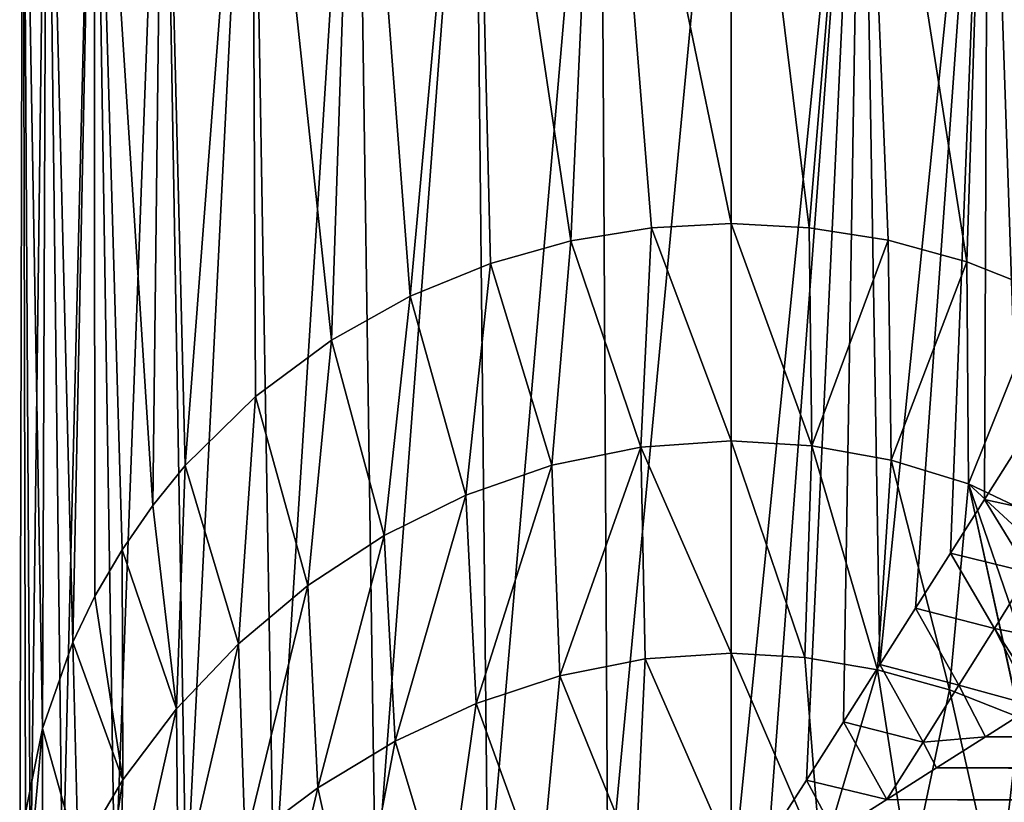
# Model space of a CAD drawing. Header units: metres. Extents: x -109 to 109, y -452 to 89.
# Tile 445 of 656: x -92 to -71, y 2 to 19. Entities that reach past the tile are written whole.
import ezdxf

# ---------------------------------------------------------------- set-up
doc = ezdxf.new("R2010")
doc.units = ezdxf.units.M
doc.layers.add('solid_K244270000C71_000', color=7, linetype='CONTINUOUS')

msp = doc.modelspace()

# ---------------------------------------------------------------- linework, layer by layer
at = {"layer": 'solid_K244270000C71_000'}
for points in [[(-91.436012, 27.5, 1.384006), (-91.436012, 27.5, -1.384006), (-91.5, 0, 0)], [(-91.272263, -0.015732, -2.603879), (-91.5, 0, 0), (-91.436012, 27.5, -1.384006)], [(-91.379578, 1.799448, 1.896888), (-91.436012, 27.5, 1.384006), (-91.5, 0, 0)], [(-91.272263, -0.015732, -2.603879), (-91.436012, 27.5, -1.384006), (-90.927406, 27.5, -4.10485)], [(-91.016975, 3.579193, 3.775906), (-90.927406, 27.5, 4.10485), (-91.436012, 27.5, 1.384006)], [(-91.379578, 1.799448, 1.896888), (-91.016975, 3.579193, 3.775906), (-91.436012, 27.5, 1.384006)], [(-90.596283, -0.003153, -5.127839), (-91.272263, -0.015732, -2.603879), (-90.927406, 27.5, -4.10485)], [(-91.016975, 3.579193, 3.775906), (-90.378204, 5.396135, 5.691699), (-90.927406, 27.5, 4.10485)], [(-90.596283, -0.003153, -5.127839), (-90.927406, 27.5, -4.10485), (-89.927528, 27.5, -6.685896)], [(-90.378204, 5.396135, 5.691699), (-89.927528, 27.5, 6.685896), (-90.927406, 27.5, 4.10485)], [(-89.492371, -0.000274, -7.496551), (-90.596283, -0.003153, -5.127839), (-89.927528, 27.5, -6.685896)], [(-90.378204, 5.396135, 5.691699), (-89.912506, 6.366863, 6.716007), (-89.927528, 27.5, 6.685896)], [(-89.492371, -0.000274, -7.496551), (-89.927528, 27.5, -6.685896), (-88.470428, 27.5, -9.039283)], [(-88.696526, 8.277653, 8.731822), (-88.470428, 27.5, 9.039283), (-89.927528, 27.5, 6.685896)], [(-89.342255, 7.347608, 7.750904), (-88.696526, 8.277653, 8.731822), (-89.927528, 27.5, 6.685896)], [(-89.912506, 6.366863, 6.716007), (-89.342255, 7.347608, 7.750904), (-89.927528, 27.5, 6.685896)], [(-87.9925, -0.003201, -9.63963), (-89.492371, -0.000274, -7.496551), (-88.470428, 27.5, -9.039283)], [(-88.696526, 8.277653, 8.731822), (-88.009354, 9.119533, 9.619502), (-88.470428, 27.5, 9.039283)], [(-87.9925, -0.003201, -9.63963), (-88.470428, 27.5, -9.039283), (-86.60569, 27.5, -11.08489)], [(-88.009354, 9.119533, 9.619502), (-86.60569, 27.5, 11.08489), (-88.470428, 27.5, 9.039283)], [(-88.009354, 9.119533, 9.619502), (-86.529518, 10.573937, 11.153871), (-86.60569, 27.5, 11.08489)], [(-86.142357, 0.004278, -11.490211), (-87.9925, -0.003201, -9.63963), (-86.60569, 27.5, -11.08489)], [(-86.142357, 0.004278, -11.490211), (-86.60569, 27.5, -11.08489), (-84.39679, 27.5, -12.75306)], [(-84.927223, 11.763803, 12.408943), (-84.39679, 27.5, 12.75306), (-86.60569, 27.5, 11.08489)], [(-86.529518, 10.573937, 11.153871), (-84.927223, 11.763803, 12.408943), (-86.60569, 27.5, 11.08489)], [(-83.999687, 0.002991, -12.990562), (-86.142357, 0.004278, -11.490211), (-84.39679, 27.5, -12.75306)], [(-84.927223, 11.763803, 12.408943), (-83.265175, 12.69157, 13.38777), (-84.39679, 27.5, 12.75306)], [(-83.999687, 0.002991, -12.990562), (-84.39679, 27.5, -12.75306), (-81.918915, 27.5, -13.986968)], [(-83.265175, 12.69157, 13.38777), (-81.918915, 27.5, 13.986968), (-84.39679, 27.5, 12.75306)], [(-81.629501, 0.000997, -14.09568), (-83.999687, 0.002991, -12.990562), (-81.918915, 27.5, -13.986968)], [(-83.265175, 12.69157, 13.38777), (-81.577011, 13.380503, 14.114672), (-81.918915, 27.5, 13.986968)], [(-81.629501, 0.000997, -14.09568), (-81.918915, 27.5, -13.986968), (-79.256424, 27.5, -14.744561)], [(-79.878143, 13.854664, 14.614655), (-79.256424, 27.5, 14.744561), (-81.918915, 27.5, 13.986968)], [(-81.577011, 13.380503, 14.114672), (-79.878143, 13.854664, 14.614655), (-81.918915, 27.5, 13.986968)], [(-79.102928, 0.00439, -14.772433), (-81.629501, 0.000997, -14.09568), (-79.256424, 27.5, -14.744561)], [(-79.878143, 13.854664, 14.614655), (-78.181633, 14.130194, 14.905438), (-79.256424, 27.5, 14.744561)], [(-79.102928, 0.00439, -14.772433), (-79.256424, 27.5, -14.744561), (-76.5, 27.5, -15)], [(-76.5, 14.219975, 15), (-76.5, 27.5, 15), (-79.256424, 27.5, 14.744561)], [(-78.181633, 14.130194, 14.905438), (-76.5, 14.219975, 15), (-79.256424, 27.5, 14.744561)], [(-79.102928, 0.00439, -14.772433), (-76.5, 27.5, -15), (-76.5, 0, -15)], [(-73.743576, 27.5, -14.744561), (-76.5, 0, -15), (-76.5, 27.5, -15)], [(-75.704826, 1.252354, -14.978909), (-76.5, 0, -15), (-73.743576, 27.5, -14.744561)], [(-74.854195, 14.133972, 14.909437), (-76.5, 27.5, 15), (-76.5, 14.219975, 15)], [(-74.854195, 14.133972, 14.909437), (-73.743576, 27.5, 14.744561), (-76.5, 27.5, 15)], [(-74.916275, 2.491828, -14.91616), (-75.704826, 1.252354, -14.978909), (-73.743576, 27.5, -14.744561)], [(-74.136452, 3.718678, -14.812617), (-74.916275, 2.491828, -14.91616), (-73.743576, 27.5, -14.744561)], [(-74.854195, 14.133972, 14.909437), (-73.194771, 13.87045, 14.631317), (-73.743576, 27.5, 14.744561)], [(-73.367981, 4.927123, -14.669372), (-74.136452, 3.718678, -14.812617), (-73.743576, 27.5, -14.744561)], [(-71.533257, 13.417703, 14.15385), (-71.081085, 27.5, 13.986968), (-73.743576, 27.5, 14.744561)], [(-73.194771, 13.87045, 14.631317), (-71.533257, 13.417703, 14.15385), (-73.743576, 27.5, 14.744561)], [(-73.367981, 4.927123, -14.669372), (-73.743576, 27.5, -14.744561), (-71.081085, 27.5, -13.986968)], [(-72.613678, 6.114381, -14.487805), (-73.367981, 4.927123, -14.669372), (-71.081085, 27.5, -13.986968)], [(-71.876694, 7.275487, -14.269725), (-72.613678, 6.114381, -14.487805), (-71.081085, 27.5, -13.986968)], [(-71.161095, 8.403715, -14.017706), (-71.876694, 7.275487, -14.269725), (-71.081085, 27.5, -13.986968)], [(-71.533257, 13.417703, 14.15385), (-69.880676, 12.760568, 13.460482), (-71.081085, 27.5, 13.986968)], [(-70.469299, 9.495783, -13.734286), (-71.161095, 8.403715, -14.017706), (-71.081085, 27.5, -13.986968)], [(-69.880676, 12.760568, 13.460482), (-68.60321, 27.5, 12.75306), (-71.081085, 27.5, 13.986968)], [(-70.469299, 9.495783, -13.734286), (-71.081085, 27.5, -13.986968), (-68.60321, 27.5, -12.75306)], [(-78.408539, 9.511919, 15.232367), (-78.181633, 14.130194, 14.905438), (-79.878143, 13.854664, 14.614655)], [(-78.408539, 9.511919, 15.232367), (-76.5, 9.641902, 15.350181), (-78.181633, 14.130194, 14.905438)], [(-76.5, 9.641902, 15.350181), (-76.5, 14.219975, 15), (-78.181633, 14.130194, 14.905438)], [(-74.802757, 9.538997, 15.257109), (-74.854195, 14.133972, 14.909437), (-76.5, 14.219975, 15)], [(-76.5, 9.641902, 15.350181), (-74.802757, 9.538997, 15.257109), (-76.5, 14.219975, 15)], [(-74.802757, 9.538997, 15.257109), (-73.194771, 13.87045, 14.631317), (-74.854195, 14.133972, 14.909437)], [(-80.284576, 9.126446, 14.88143), (-79.878143, 13.854664, 14.614655), (-81.577011, 13.380503, 14.114672)], [(-78.408539, 9.511919, 15.232367), (-79.878143, 13.854664, 14.614655), (-80.284576, 9.126446, 14.88143)], [(-74.802757, 9.538997, 15.257109), (-73.128387, 9.23343, 14.979423), (-73.194771, 13.87045, 14.631317)], [(-73.128387, 9.23343, 14.979423), (-71.533257, 13.417703, 14.15385), (-73.194771, 13.87045, 14.631317)], [(-82.097618, 8.498065, 14.304582), (-81.577011, 13.380503, 14.114672), (-83.265175, 12.69157, 13.38777)], [(-80.284576, 9.126446, 14.88143), (-81.577011, 13.380503, 14.114672), (-82.097618, 8.498065, 14.304582)], [(-73.128387, 9.23343, 14.979423), (-71.498627, 8.733197, 14.521667), (-71.533257, 13.417703, 14.15385)], [(-71.498627, 8.733197, 14.521667), (-69.880676, 12.760568, 13.460482), (-71.533257, 13.417703, 14.15385)], [(-83.81916, 7.645874, 13.513054), (-83.265175, 12.69157, 13.38777), (-84.927223, 11.763803, 12.408943)], [(-82.097618, 8.498065, 14.304582), (-83.265175, 12.69157, 13.38777), (-83.81916, 7.645874, 13.513054)], [(-71.498627, 8.733197, 14.521667), (-69.971886, 8.009425, 13.919351), (-69.880676, 12.760568, 13.460482)], [(-85.423683, 6.593346, 12.521296), (-84.927223, 11.763803, 12.408943), (-86.529518, 10.573937, 11.153871)], [(-83.81916, 7.645874, 13.513054), (-84.927223, 11.763803, 12.408943), (-85.423683, 6.593346, 12.521296)], [(-86.888893, 5.366241, 11.346062), (-86.529518, 10.573937, 11.153871), (-88.009354, 9.119533, 9.619502)], [(-85.423683, 6.593346, 12.521296), (-86.529518, 10.573937, 11.153871), (-86.888893, 5.366241, 11.346062)], [(-78.408539, 9.511919, 15.232367), (-76.5, 5.164886, 16.394323), (-76.5, 9.641902, 15.350181)], [(-74.951378, 5.077603, 16.324306), (-74.802757, 9.538997, 15.257109), (-76.5, 9.641902, 15.350181)], [(-76.5, 5.164886, 16.394323), (-74.951378, 5.077603, 16.324306), (-76.5, 9.641902, 15.350181)], [(-78.408539, 9.511919, 15.232367), (-80.284576, 9.126446, 14.88143), (-80.115295, 4.688524, 16.00848)], [(-78.408539, 9.511919, 15.232367), (-80.115295, 4.688524, 16.00848), (-78.316811, 5.044875, 16.297832)], [(-78.408539, 9.511919, 15.232367), (-78.316811, 5.044875, 16.297832), (-76.5, 5.164886, 16.394323)], [(-74.951378, 5.077603, 16.324306), (-73.41404, 4.817911, 16.114262), (-74.802757, 9.538997, 15.257109)], [(-73.41404, 4.817911, 16.114262), (-73.128387, 9.23343, 14.979423), (-74.802757, 9.538997, 15.257109)], [(-69.490059, 8.042328, -13.497928), (-71.161095, 8.403715, -14.017706), (-70.469299, 9.495783, -13.734286)], [(-73.41404, 4.817911, 16.114262), (-71.899353, 4.391408, 15.764427), (-73.128387, 9.23343, 14.979423)], [(-71.899353, 4.391408, 15.764427), (-71.498627, 8.733197, 14.521667), (-73.128387, 9.23343, 14.979423)], [(-88.19558, 3.990859, 10.005523), (-88.009354, 9.119533, 9.619502), (-88.696526, 8.277653, 8.731822)], [(-86.888893, 5.366241, 11.346062), (-88.009354, 9.119533, 9.619502), (-88.19558, 3.990859, 10.005523)], [(-80.284576, 9.126446, 14.88143), (-82.097618, 8.498065, 14.304582), (-81.877174, 4.106161, 15.526813)], [(-80.284576, 9.126446, 14.88143), (-81.877174, 4.106161, 15.526813), (-80.115295, 4.688524, 16.00848)], [(-71.899353, 4.391408, 15.764427), (-70.421387, 3.807614, 15.276711), (-71.498627, 8.733197, 14.521667)], [(-70.119987, 7.46277, 14.103172), (-69.971886, 8.009425, 13.919351), (-71.498627, 8.733197, 14.521667)], [(-70.424721, 5.603434, 14.710728), (-70.119987, 7.46277, 14.103172), (-71.498627, 8.733197, 14.521667)], [(-70.424438, 3.844252, 15.265373), (-70.424721, 5.603434, 14.710728), (-71.498627, 8.733197, 14.521667)], [(-70.421387, 3.807614, 15.276711), (-70.424438, 3.844252, 15.265373), (-71.498627, 8.733197, 14.521667)], [(-82.097618, 8.498065, 14.304582), (-83.81916, 7.645874, 13.513054), (-83.583015, 3.313621, 14.854282)], [(-82.097618, 8.498065, 14.304582), (-83.583015, 3.313621, 14.854282), (-81.877174, 4.106161, 15.526813)], [(-70.21579, 6.869925, -13.851576), (-71.876694, 7.275487, -14.269725), (-71.161095, 8.403715, -14.017706)], [(-69.490059, 8.042328, -13.497928), (-70.21579, 6.869925, -13.851576), (-71.161095, 8.403715, -14.017706)], [(-88.19558, 3.990859, 10.005523), (-88.696526, 8.277653, 8.731822), (-89.342255, 7.347608, 7.750904)], [(-83.81916, 7.645874, 13.513054), (-85.423683, 6.593346, 12.521296), (-85.212532, 2.330608, 13.993941)], [(-83.81916, 7.645874, 13.513054), (-85.212532, 2.330608, 13.993941), (-83.583015, 3.313621, 14.854282)], [(-89.327171, 2.493152, 8.518916), (-89.342255, 7.347608, 7.750904), (-89.912506, 6.366863, 6.716007)], [(-88.19558, 3.990859, 10.005523), (-89.342255, 7.347608, 7.750904), (-89.327171, 2.493152, 8.518916)], [(-70.952782, 5.68633, -14.163807), (-72.613678, 6.114381, -14.487805), (-71.876694, 7.275487, -14.269725)], [(-70.21579, 6.869925, -13.851576), (-70.952782, 5.68633, -14.163807), (-71.876694, 7.275487, -14.269725)], [(-69.210907, 5.350389, -14.045702), (-70.952782, 5.68633, -14.163807), (-70.21579, 6.869925, -13.851576)], [(-85.423683, 6.593346, 12.521296), (-86.888893, 5.366241, 11.346062), (-86.744934, 1.179046, 12.950933)], [(-85.423683, 6.593346, 12.521296), (-86.744934, 1.179046, 12.950933), (-85.212532, 2.330608, 13.993941)], [(-89.327171, 2.493152, 8.518916), (-89.912506, 6.366863, 6.716007), (-90.378204, 5.396135, 5.691699)], [(-71.69973, 4.493386, -14.435104), (-73.367981, 4.927123, -14.669372), (-72.613678, 6.114381, -14.487805)], [(-70.952782, 5.68633, -14.163807), (-71.69973, 4.493386, -14.435104), (-72.613678, 6.114381, -14.487805)], [(-70.952782, 5.68633, -14.163807), (-70.113686, 4.058001, -14.440659), (-71.69973, 4.493386, -14.435104)], [(-70.952782, 5.68633, -14.163807), (-69.960052, 4.156017, -14.412755), (-70.113686, 4.058001, -14.440659)], [(-69.210907, 5.350389, -14.045702), (-69.960052, 4.156017, -14.412755), (-70.952782, 5.68633, -14.163807)], [(-90.269264, 0.897855, 6.905731), (-90.378204, 5.396135, 5.691699), (-91.016975, 3.579193, 3.775906)], [(-89.327171, 2.493152, 8.518916), (-90.378204, 5.396135, 5.691699), (-90.269264, 0.897855, 6.905731)], [(-86.888893, 5.366241, 11.346062), (-88.19558, 3.990859, 10.005523), (-88.15937, -0.118314, 11.732627)], [(-86.888893, 5.366241, 11.346062), (-88.15937, -0.118314, 11.732627), (-86.744934, 1.179046, 12.950933)], [(-78.316811, 5.044875, 16.297832), (-80.115295, 4.688524, 16.00848), (-78.517708, 0.763516, 18.005537)], [(-78.316811, 5.044875, 16.297832), (-78.517708, 0.763516, 18.005537), (-76.5, 0.899092, 18.108067)], [(-78.316811, 5.044875, 16.297832), (-76.5, 0.899092, 18.108067), (-76.5, 5.164886, 16.394323)], [(-74.613228, 0.780474, 18.018482), (-74.951378, 5.077603, 16.324306), (-76.5, 5.164886, 16.394323)], [(-76.5, 0.899092, 18.108067), (-74.613228, 0.780474, 18.018482), (-76.5, 5.164886, 16.394323)], [(-74.613228, 0.780474, 18.018482), (-73.41404, 4.817911, 16.114262), (-74.951378, 5.077603, 16.324306)], [(-74.613228, 0.780474, 18.018482), (-72.735847, 0.428169, 17.747898), (-73.41404, 4.817911, 16.114262)], [(-72.455681, 3.29247, -14.665651), (-74.136452, 3.718678, -14.812617), (-73.367981, 4.927123, -14.669372)], [(-72.735847, 0.428169, 17.747898), (-71.899353, 4.391408, 15.764427), (-73.41404, 4.817911, 16.114262)], [(-71.69973, 4.493386, -14.435104), (-72.455681, 3.29247, -14.665651), (-73.367981, 4.927123, -14.669372)], [(-80.115295, 4.688524, 16.00848), (-81.877174, 4.106161, 15.526813), (-80.52388, 0.36127, 17.695633)], [(-80.115295, 4.688524, 16.00848), (-80.52388, 0.36127, 17.695633), (-78.517708, 0.763516, 18.005537)], [(-72.735847, 0.428169, 17.747898), (-70.878685, -0.148245, 17.291595), (-71.899353, 4.391408, 15.764427)], [(-71.69973, 4.493386, -14.435104), (-71.13726, 3.406121, -14.60816), (-72.455681, 3.29247, -14.665651)], [(-70.878685, -0.148245, 17.291595), (-70.421387, 3.807614, 15.276711), (-71.899353, 4.391408, 15.764427)], [(-71.69973, 4.493386, -14.435104), (-70.113686, 4.058001, -14.440659), (-71.13726, 3.406121, -14.60816)], [(-88.19558, 3.990859, 10.005523), (-89.435623, -1.541336, 10.349881), (-88.15937, -0.118314, 11.732627)], [(-88.19558, 3.990859, 10.005523), (-89.327171, 2.493152, 8.518916), (-89.435623, -1.541336, 10.349881)], [(-81.877174, 4.106161, 15.526813), (-83.583015, 3.313621, 14.854282), (-82.504822, -0.295248, 17.172344)], [(-81.877174, 4.106161, 15.526813), (-82.504822, -0.295248, 17.172344), (-80.52388, 0.36127, 17.695633)], [(71.13726, 3.406121, -14.60816), (-71.13726, 3.406121, -14.60816), (-70.113686, 4.058001, -14.440659)], [(-70.878685, -0.148245, 17.291595), (-70.119148, 1.972694, 15.834131), (-70.421387, 3.807614, 15.276711)], [(-91.379578, 1.799448, 1.896888), (-91.37957, -0.386018, 2.586057), (-91.016975, 3.579193, 3.775906)], [(-91.016975, 3.579193, 3.775906), (-91.37957, -0.386018, 2.586057), (-91.016914, -0.766183, 5.146305)], [(-91.016975, 3.579193, 3.775906), (-91.016914, -0.766183, 5.146305), (-91.009636, -0.771867, 5.184297)], [(-90.269264, 0.897855, 6.905731), (-91.016975, 3.579193, 3.775906), (-91.009636, -0.771867, 5.184297)], [(-74.136452, 3.718678, -14.812617), (-73.219543, 2.084876, -14.854403), (-74.916275, 2.491828, -14.91616)], [(-72.455681, 3.29247, -14.665651), (-73.219543, 2.084876, -14.854403), (-74.136452, 3.718678, -14.812617)], [(-72.455681, 3.29247, -14.665651), (-71.13726, 3.406121, -14.60816), (-72.173248, 2.747934, -14.746147)], [(72.173248, 2.747934, -14.746147), (-72.173248, 2.747934, -14.746147), (-71.13726, 3.406121, -14.60816)], [(71.13726, 3.406121, -14.60816), (72.173248, 2.747934, -14.746147), (-71.13726, 3.406121, -14.60816)], [(-83.583015, 3.313621, 14.854282), (-85.212532, 2.330608, 13.993941), (-84.441536, -1.187023, 16.42812)], [(-83.583015, 3.313621, 14.854282), (-84.441536, -1.187023, 16.42812), (-82.504822, -0.295248, 17.172344)], [(-72.455681, 3.29247, -14.665651), (-72.173248, 2.747934, -14.746147), (-73.219543, 2.084876, -14.854403)], [(73.239342, 2.072355, -14.856155), (-73.219543, 2.084876, -14.854403), (-72.173248, 2.747934, -14.746147)], [(72.173248, 2.747934, -14.746147), (73.239342, 2.072355, -14.856155), (-72.173248, 2.747934, -14.746147)], [(-89.327171, 2.493152, 8.518916), (-90.269264, 0.897855, 6.905731), (-89.911537, -1.363695, 9.155948)], [(-89.327171, 2.493152, 8.518916), (-89.911537, -1.363695, 9.155948), (-89.435623, -1.541336, 10.349881)], [(-74.916275, 2.491828, -14.91616), (-74.320084, 1.388073, -14.935637), (-75.704826, 1.252354, -14.978909)], [(-74.916275, 2.491828, -14.91616), (-73.219543, 2.084876, -14.854403), (-74.320084, 1.388073, -14.935637)], [(-85.212532, 2.330608, 13.993941), (-86.744934, 1.179046, 12.950933), (-86.306107, -2.304031, 15.47005)], [(-85.212532, 2.330608, 13.993941), (-86.306107, -2.304031, 15.47005), (-84.441536, -1.187023, 16.42812)], [(74.320084, 1.388073, -14.935637), (-74.320084, 1.388073, -14.935637), (-73.219543, 2.084876, -14.854403)], [(73.239342, 2.072355, -14.856155), (74.320084, 1.388073, -14.935637), (-73.219543, 2.084876, -14.854403)]]:
    msp.add_3dface(points, dxfattribs=at)

doc.saveas('drawing.dxf')
